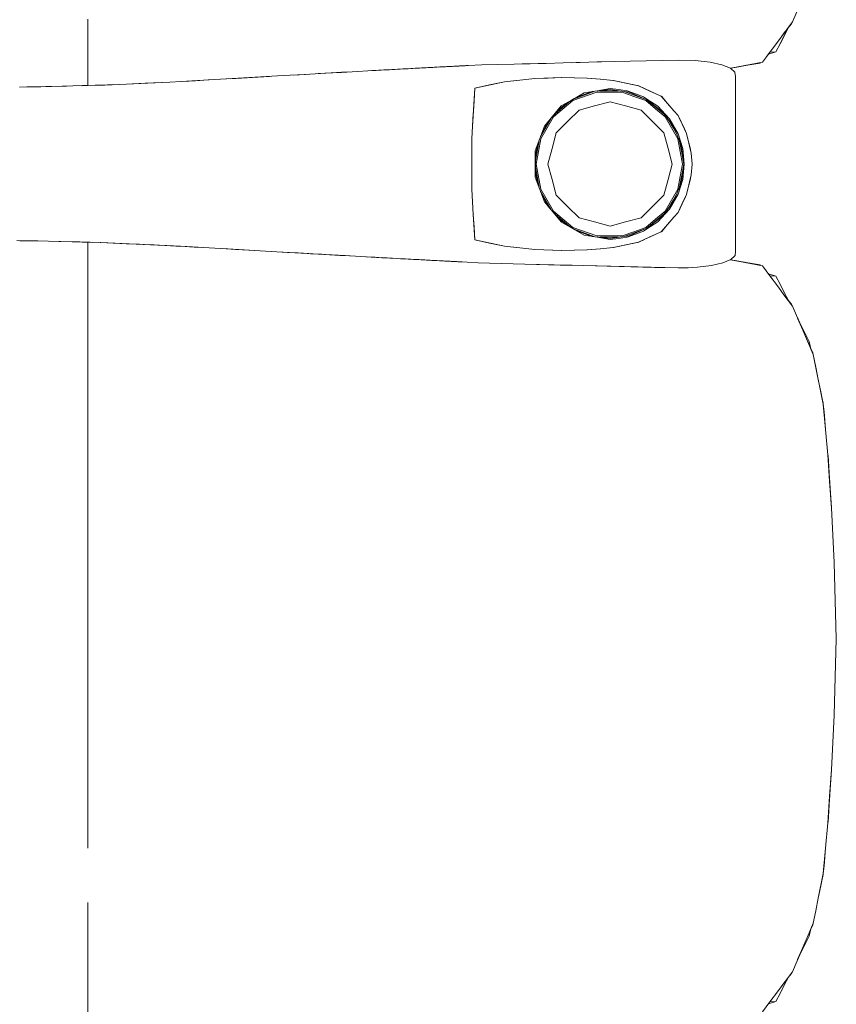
# Model space of a CAD drawing. Header units: millimetres. Extents: x -261 to 187, y -214 to 106.
# Tile 870 of 1056: x -196.72 to -196.203, y 9.289 to 9.912. Entities that reach past the tile are written whole.
import ezdxf

# ---------------------------------------------------------------- set-up
doc = ezdxf.new("R2010")
doc.units = ezdxf.units.MM
doc.header["$LTSCALE"] = 0.005
doc.header["$MEASUREMENT"] = 0
doc.layers.add('IFC-Elemento de mobília-Contorno', color=9, linetype='Continuous', lineweight=5)

msp = doc.modelspace()

# ---------------------------------------------------------------- linework, layer by layer
at = {"layer": 'IFC-Elemento de mobília-Contorno', "lineweight": 5}
for p, q in [((-196.23033, 9.91066), (-196.22371, 9.92605)), ((-196.67649, 9.87047), (-196.67648, 9.91254)), ((-196.23744, 9.90116), (-196.23033, 9.91066)), ((-196.23093, 9.9095), (-196.23055, 9.91037)), ((-196.2381, 9.89688), (-196.23283, 9.90725)), ((-196.23744, 9.90116), (-196.23507, 9.90433)), ((-196.23546, 9.90207), (-196.23283, 9.90725)), ((-196.23508, 9.90431), (-196.23507, 9.90433)), ((-196.23298, 9.90695), (-196.23093, 9.9095)), ((-196.23283, 9.90725), (-196.23271, 9.90748)), ((-196.24928, 9.88532), (-196.23981, 9.89799)), ((-196.24691, 9.88849), (-196.23981, 9.89799)), ((-196.23981, 9.89799), (-196.23744, 9.90116)), ((-196.2381, 9.89688), (-196.23546, 9.90207)), ((-196.24691, 9.88849), (-196.24454, 9.89165)), ((-196.24551, 9.89036), (-196.24074, 9.8917)), ((-196.24455, 9.89165), (-196.24074, 9.8917)), ((-196.24074, 9.8917), (-196.2381, 9.89688)), ((-196.38617, 9.88445), (-196.37544, 9.88475)), ((-196.37544, 9.88475), (-196.35934, 9.88519)), ((-196.37007, 9.88489), (-196.35934, 9.88519)), ((-196.37007, 9.88489), (-196.36471, 9.88504)), ((-196.36471, 9.88504), (-196.35398, 9.88534)), ((-196.35934, 9.88519), (-196.34325, 9.88564)), ((-196.35398, 9.88534), (-196.34325, 9.88564)), ((-196.34325, 9.88564), (-196.30275, 9.88655)), ((-196.34325, 9.88564), (-196.33312, 9.88587)), ((-196.33312, 9.88587), (-196.30275, 9.88655)), ((-196.323, 9.88609), (-196.30275, 9.88655)), ((-196.323, 9.88609), (-196.31288, 9.88632)), ((-196.31288, 9.88632), (-196.30275, 9.88655)), ((-196.30275, 9.88655), (-196.29194, 9.88619)), ((-196.29194, 9.88619), (-196.28251, 9.88521)), ((-196.28251, 9.88521), (-196.27495, 9.88361)), ((-196.25713, 9.88382), (-196.24928, 9.88532)), ((-196.25085, 9.88469), (-196.25054, 9.88508)), ((-196.25085, 9.88469), (-196.25055, 9.88507)), ((-196.52646, 9.8782), (-196.51832, 9.87865)), ((-196.52574, 9.87824), (-196.51243, 9.87898)), ((-196.52574, 9.87824), (-196.51909, 9.87861)), ((-196.51909, 9.87861), (-196.51243, 9.87898)), ((-196.51909, 9.87861), (-196.51576, 9.8788)), ((-196.51832, 9.87865), (-196.51167, 9.87903)), ((-196.51832, 9.87865), (-196.51584, 9.87879)), ((-196.51832, 9.87865), (-196.51657, 9.87875)), ((-196.51832, 9.87865), (-196.51662, 9.87875)), ((-196.51576, 9.8788), (-196.51243, 9.87898)), ((-196.51243, 9.87898), (-196.50578, 9.87935)), ((-196.51243, 9.87898), (-196.5091, 9.87917)), ((-196.5091, 9.87917), (-196.50578, 9.87935)), ((-196.50578, 9.87935), (-196.49912, 9.87973)), ((-196.49912, 9.87973), (-196.48727, 9.88037)), ((-196.49912, 9.87973), (-196.49235, 9.88009)), ((-196.49912, 9.87973), (-196.49574, 9.87991)), ((-196.49662, 9.87986), (-196.49593, 9.8799)), ((-196.49646, 9.87987), (-196.49593, 9.8799)), ((-196.49641, 9.87987), (-196.49593, 9.8799)), ((-196.49593, 9.8799), (-196.49389, 9.88001)), ((-196.49574, 9.87991), (-196.49235, 9.88009)), ((-196.49574, 9.87991), (-196.49389, 9.88001)), ((-196.49389, 9.88001), (-196.49182, 9.88013)), ((-196.49235, 9.88009), (-196.48727, 9.88037)), ((-196.49182, 9.88013), (-196.49065, 9.88019)), ((-196.48896, 9.88028), (-196.48727, 9.88037)), ((-196.48727, 9.88037), (-196.47542, 9.88101)), ((-196.48727, 9.88037), (-196.47711, 9.88092)), ((-196.48727, 9.88037), (-196.48219, 9.88065)), ((-196.48727, 9.88037), (-196.48557, 9.88046)), ((-196.48561, 9.88046), (-196.48219, 9.88065)), ((-196.48561, 9.88046), (-196.48389, 9.88055)), ((-196.48389, 9.88055), (-196.48219, 9.88065)), ((-196.48219, 9.88065), (-196.47711, 9.88092)), ((-196.48219, 9.88065), (-196.47881, 9.88083)), ((-196.47881, 9.88083), (-196.47711, 9.88092)), ((-196.47711, 9.88092), (-196.47373, 9.88111)), ((-196.47542, 9.88101), (-196.47204, 9.8812)), ((-196.47542, 9.88101), (-196.47373, 9.88111)), ((-196.47204, 9.8812), (-196.47067, 9.88127)), ((-196.47067, 9.88127), (-196.46381, 9.88163)), ((-196.47067, 9.88127), (-196.46929, 9.88134)), ((-196.46929, 9.88134), (-196.46655, 9.88149)), ((-196.46655, 9.88149), (-196.46509, 9.88157)), ((-196.46518, 9.88156), (-196.46381, 9.88163)), ((-196.46403, 9.88162), (-196.46382, 9.88163)), ((-196.46381, 9.88163), (-196.45558, 9.88207)), ((-196.46381, 9.88163), (-196.46107, 9.88178)), ((-196.46381, 9.88163), (-196.46244, 9.88171)), ((-196.46244, 9.88171), (-196.46107, 9.88178)), ((-196.4623, 9.88171), (-196.46071, 9.8818)), ((-196.46107, 9.88178), (-196.4597, 9.88185)), ((-196.46071, 9.8818), (-196.45865, 9.88191)), ((-196.46071, 9.8818), (-196.45968, 9.88185)), ((-196.4597, 9.88185), (-196.45558, 9.88207)), ((-196.4597, 9.88185), (-196.45693, 9.882)), ((-196.4597, 9.88185), (-196.45833, 9.88192)), ((-196.45865, 9.88191), (-196.45698, 9.882)), ((-196.45865, 9.88191), (-196.457, 9.88199)), ((-196.45865, 9.88191), (-196.45794, 9.88194)), ((-196.45865, 9.88191), (-196.45812, 9.88193)), ((-196.45833, 9.88192), (-196.45558, 9.88207)), ((-196.45697, 9.882), (-196.45558, 9.88207)), ((-196.45558, 9.88207), (-196.4501, 9.88236)), ((-196.45558, 9.88207), (-196.45353, 9.88218)), ((-196.45421, 9.88214), (-196.45284, 9.88221)), ((-196.45421, 9.88214), (-196.45353, 9.88218)), ((-196.45353, 9.88218), (-196.45284, 9.88221)), ((-196.45284, 9.88221), (-196.45147, 9.88228)), ((-196.45147, 9.88228), (-196.4501, 9.88236)), ((-196.45147, 9.88228), (-196.45078, 9.88232)), ((-196.45078, 9.88232), (-196.4501, 9.88236)), ((-196.4501, 9.88236), (-196.4492, 9.88241)), ((-196.4492, 9.88241), (-196.4474, 9.8825)), ((-196.4483, 9.88245), (-196.4438, 9.88269)), ((-196.4483, 9.88245), (-196.4465, 9.88254)), ((-196.4474, 9.8825), (-196.4456, 9.88259)), ((-196.4465, 9.88254), (-196.4438, 9.88269)), ((-196.4456, 9.88259), (-196.4438, 9.88269)), ((-196.4456, 9.88259), (-196.4447, 9.88264)), ((-196.4447, 9.88264), (-196.4429, 9.88273)), ((-196.4438, 9.88269), (-196.4411, 9.88282)), ((-196.4438, 9.88269), (-196.4429, 9.88273)), ((-196.4438, 9.88269), (-196.44335, 9.88271)), ((-196.44335, 9.88271), (-196.442, 9.88277)), ((-196.4429, 9.88273), (-196.44155, 9.8828)), ((-196.442, 9.88277), (-196.44155, 9.8828)), ((-196.44155, 9.8828), (-196.4402, 9.88287)), ((-196.4411, 9.88282), (-196.43859, 9.88295)), ((-196.4411, 9.88282), (-196.4402, 9.88287)), ((-196.4411, 9.88282), (-196.44065, 9.88285)), ((-196.4402, 9.88287), (-196.43795, 9.88298)), ((-196.4402, 9.88287), (-196.43859, 9.88295)), ((-196.4402, 9.88287), (-196.43885, 9.88294)), ((-196.4393, 9.88292), (-196.43885, 9.88294)), ((-196.43885, 9.88294), (-196.43795, 9.88298)), ((-196.43859, 9.88295), (-196.4357, 9.8831)), ((-196.43859, 9.88295), (-196.4366, 9.88305)), ((-196.43859, 9.88295), (-196.4375, 9.88301)), ((-196.43859, 9.88295), (-196.4384, 9.88296)), ((-196.4375, 9.88301), (-196.43705, 9.88303)), ((-196.43705, 9.88303), (-196.43615, 9.88308)), ((-196.43663, 9.88305), (-196.4357, 9.8831)), ((-196.4357, 9.8831), (-196.42708, 9.88355)), ((-196.42708, 9.88355), (-196.41685, 9.88377)), ((-196.41685, 9.88377), (-196.40663, 9.884)), ((-196.40663, 9.884), (-196.38617, 9.88445)), ((-196.40663, 9.884), (-196.39129, 9.88433)), ((-196.40663, 9.884), (-196.40151, 9.88411)), ((-196.40151, 9.88411), (-196.39129, 9.88433)), ((-196.40151, 9.88411), (-196.3964, 9.88422)), ((-196.39129, 9.88433), (-196.38617, 9.88445)), ((-196.27495, 9.88361), (-196.26962, 9.88143)), ((-196.26962, 9.88143), (-196.26672, 9.87886)), ((-196.26961, 9.88143), (-196.26498, 9.88231)), ((-196.26953, 9.88136), (-196.26652, 9.88189)), ((-196.26672, 9.87886), (-196.26633, 9.8761)), ((-196.26652, 9.88189), (-196.25869, 9.88329)), ((-196.26498, 9.88231), (-196.25713, 9.88382)), ((-196.25869, 9.88329), (-196.25085, 9.88469)), ((-196.64027, 9.87188), (-196.62985, 9.87237)), ((-196.63851, 9.87192), (-196.62454, 9.87265)), ((-196.62454, 9.87265), (-196.61057, 9.87338)), ((-196.61638, 9.87307), (-196.60829, 9.87352)), ((-196.61057, 9.87338), (-196.58153, 9.87502)), ((-196.60829, 9.87352), (-196.60029, 9.87396)), ((-196.60829, 9.87352), (-196.60029, 9.87396)), ((-196.60331, 9.87379), (-196.58153, 9.87502)), ((-196.60331, 9.87379), (-196.59605, 9.8742)), ((-196.60029, 9.87396), (-196.59605, 9.8742)), ((-196.59605, 9.8742), (-196.58879, 9.87461)), ((-196.58879, 9.87461), (-196.58153, 9.87502)), ((-196.58879, 9.87461), (-196.58405, 9.87488)), ((-196.58639, 9.87475), (-196.56146, 9.87619)), ((-196.58405, 9.87488), (-196.57581, 9.87536)), ((-196.58153, 9.87502), (-196.57436, 9.87544)), ((-196.57581, 9.87536), (-196.57229, 9.87556)), ((-196.57436, 9.87544), (-196.55285, 9.87669)), ((-196.57436, 9.87544), (-196.56719, 9.87586)), ((-196.56719, 9.87586), (-196.55285, 9.87669)), ((-196.55285, 9.87669), (-196.5393, 9.87746)), ((-196.54608, 9.87707), (-196.5393, 9.87746)), ((-196.54269, 9.87727), (-196.53879, 9.87749)), ((-196.54269, 9.87727), (-196.53879, 9.87749)), ((-196.54225, 9.87729), (-196.53875, 9.87749)), ((-196.5393, 9.87746), (-196.53252, 9.87785)), ((-196.53879, 9.87749), (-196.53861, 9.8775)), ((-196.53252, 9.87785), (-196.52574, 9.87824)), ((-196.53252, 9.87785), (-196.53057, 9.87796)), ((-196.53057, 9.87796), (-196.52646, 9.8782)), ((-196.43147, 9.86877), (-196.41265, 9.87283)), ((-196.42206, 9.8708), (-196.41265, 9.87283)), ((-196.41265, 9.87283), (-196.39335, 9.87489)), ((-196.41265, 9.87283), (-196.403, 9.87386)), ((-196.403, 9.87386), (-196.39335, 9.87489)), ((-196.39335, 9.87489), (-196.37625, 9.87544)), ((-196.39335, 9.87489), (-196.38494, 9.87516)), ((-196.38494, 9.87516), (-196.37652, 9.87543)), ((-196.37657, 9.87543), (-196.36846, 9.8753)), ((-196.37652, 9.87543), (-196.37647, 9.87543)), ((-196.37625, 9.87544), (-196.36032, 9.87516)), ((-196.36846, 9.8753), (-196.36041, 9.87516)), ((-196.36041, 9.87516), (-196.35212, 9.87442)), ((-196.36032, 9.87516), (-196.35194, 9.8744)), ((-196.35212, 9.87442), (-196.34383, 9.87368)), ((-196.35194, 9.8744), (-196.34775, 9.87403)), ((-196.34775, 9.87403), (-196.34356, 9.87365)), ((-196.34414, 9.87371), (-196.34377, 9.87367)), ((-196.34383, 9.87368), (-196.32785, 9.87029)), ((-196.34356, 9.87365), (-196.33959, 9.8728)), ((-196.33959, 9.8728), (-196.33559, 9.87194)), ((-196.26635, 9.76551), (-196.26633, 9.8761)), ((-196.71981, 9.86946), (-196.70616, 9.86972)), ((-196.71501, 9.86955), (-196.70307, 9.86979)), ((-196.70616, 9.86972), (-196.69264, 9.86998)), ((-196.70307, 9.86979), (-196.6901, 9.87005)), ((-196.69264, 9.86998), (-196.67914, 9.87037)), ((-196.68062, 9.87033), (-196.67187, 9.87062)), ((-196.67995, 9.87035), (-196.67967, 9.87036)), ((-196.67967, 9.87036), (-196.67187, 9.87062)), ((-196.67914, 9.87037), (-196.66564, 9.87077)), ((-196.67187, 9.87062), (-196.66407, 9.87088)), ((-196.66564, 9.87077), (-196.65208, 9.87135)), ((-196.66407, 9.87088), (-196.66029, 9.871)), ((-196.65208, 9.87135), (-196.63851, 9.87192)), ((-196.6481, 9.87151), (-196.64027, 9.87188)), ((-196.43286, 9.84478), (-196.43147, 9.86877)), ((-196.43193, 9.86077), (-196.43147, 9.86877)), ((-196.43147, 9.86877), (-196.42206, 9.8708)), ((-196.36935, 9.86087), (-196.35427, 9.86634)), ((-196.36899, 9.86187), (-196.35543, 9.86679)), ((-196.36734, 9.86283), (-196.35715, 9.8666)), ((-196.36218, 9.86577), (-196.35399, 9.86715)), ((-196.35715, 9.8666), (-196.34579, 9.86787)), ((-196.35427, 9.86634), (-196.33824, 9.86634)), ((-196.35399, 9.86715), (-196.34579, 9.86853)), ((-196.35218, 9.86716), (-196.34072, 9.86715)), ((-196.34579, 9.86853), (-196.34036, 9.86785)), ((-196.34579, 9.86787), (-196.3337, 9.86616)), ((-196.34036, 9.86785), (-196.33493, 9.86717)), ((-196.33824, 9.86634), (-196.33071, 9.8636)), ((-196.33644, 9.86655), (-196.33044, 9.86437)), ((-196.33562, 9.87195), (-196.33165, 9.8711)), ((-196.33493, 9.86717), (-196.3298, 9.86526)), ((-196.3337, 9.86616), (-196.32244, 9.8614)), ((-196.33165, 9.8711), (-196.32768, 9.87025)), ((-196.32815, 9.87036), (-196.32768, 9.87025)), ((-196.32785, 9.87029), (-196.32063, 9.86695)), ((-196.32768, 9.87025), (-196.32404, 9.86853)), ((-196.32404, 9.86853), (-196.3204, 9.86683)), ((-196.32063, 9.86695), (-196.31341, 9.86361)), ((-196.3204, 9.86683), (-196.31311, 9.86341)), ((-196.43286, 9.84478), (-196.43193, 9.86077)), ((-196.38166, 9.85057), (-196.36935, 9.86087)), ((-196.38059, 9.85254), (-196.37139, 9.86024)), ((-196.37732, 9.8562), (-196.36885, 9.86197)), ((-196.37666, 9.85751), (-196.36942, 9.86164)), ((-196.36942, 9.86164), (-196.36218, 9.86577)), ((-196.35563, 9.85749), (-196.34579, 9.86012)), ((-196.34579, 9.86012), (-196.33595, 9.85749)), ((-196.33071, 9.8636), (-196.32317, 9.86087)), ((-196.33044, 9.86437), (-196.32351, 9.86185)), ((-196.3298, 9.86526), (-196.32467, 9.86335)), ((-196.32467, 9.86335), (-196.32013, 9.86032)), ((-196.32317, 9.86087), (-196.31701, 9.85571)), ((-196.32266, 9.86149), (-196.3165, 9.85633)), ((-196.32244, 9.8614), (-196.3128, 9.85391)), ((-196.32013, 9.86032), (-196.31559, 9.85729)), ((-196.31376, 9.86377), (-196.31334, 9.86353)), ((-196.31341, 9.86361), (-196.30541, 9.85445)), ((-196.31341, 9.86361), (-196.31074, 9.86056)), ((-196.31311, 9.86341), (-196.31052, 9.86041)), ((-196.31074, 9.86056), (-196.30808, 9.85751)), ((-196.31052, 9.86041), (-196.30534, 9.8544)), ((-196.31052, 9.86041), (-196.30793, 9.8574)), ((-196.3874, 9.84478), (-196.37666, 9.85751)), ((-196.38494, 9.84768), (-196.37732, 9.8562)), ((-196.37267, 9.84765), (-196.36547, 9.85485)), ((-196.36547, 9.85485), (-196.35563, 9.85749)), ((-196.33595, 9.85749), (-196.32612, 9.85485)), ((-196.32612, 9.85485), (-196.31892, 9.84765)), ((-196.31701, 9.85571), (-196.31085, 9.85055)), ((-196.3165, 9.85633), (-196.31139, 9.85206)), ((-196.31559, 9.85729), (-196.30814, 9.84933)), ((-196.3128, 9.85391), (-196.3054, 9.84418)), ((-196.30793, 9.8574), (-196.30534, 9.8544)), ((-196.30541, 9.85445), (-196.30275, 9.8514)), ((-196.30534, 9.8544), (-196.30275, 9.8514)), ((-196.43286, 9.84478), (-196.43239, 9.85278)), ((-196.38985, 9.83809), (-196.3831, 9.84973)), ((-196.38973, 9.83664), (-196.38166, 9.85057)), ((-196.38948, 9.8391), (-196.38491, 9.84773)), ((-196.37987, 9.84045), (-196.37267, 9.84765)), ((-196.31892, 9.84765), (-196.31172, 9.84045)), ((-196.31085, 9.85055), (-196.30682, 9.84359)), ((-196.30887, 9.84874), (-196.30613, 9.844)), ((-196.30814, 9.84933), (-196.30275, 9.83992)), ((-196.30275, 9.8514), (-196.29869, 9.84293)), ((-196.30275, 9.8514), (-196.30145, 9.84871)), ((-196.30275, 9.8514), (-196.29734, 9.8401)), ((-196.30275, 9.8514), (-196.3014, 9.84858)), ((-196.30145, 9.84871), (-196.30014, 9.84601)), ((-196.3014, 9.84858), (-196.29998, 9.84562)), ((-196.3014, 9.84858), (-196.29869, 9.84293)), ((-196.43332, 9.83678), (-196.43286, 9.84478)), ((-196.39026, 9.83694), (-196.3874, 9.84478)), ((-196.30682, 9.84359), (-196.3028, 9.83663)), ((-196.30613, 9.844), (-196.30336, 9.83921)), ((-196.3054, 9.84418), (-196.30075, 9.83288)), ((-196.30014, 9.84601), (-196.29884, 9.84332)), ((-196.3001, 9.84587), (-196.29869, 9.84293)), ((-196.29884, 9.84332), (-196.29753, 9.84063)), ((-196.29869, 9.84293), (-196.29734, 9.8401)), ((-196.43332, 9.82077), (-196.43332, 9.83678)), ((-196.39313, 9.8291), (-196.39026, 9.83694)), ((-196.39303, 9.82271), (-196.39076, 9.83559)), ((-196.39303, 9.82648), (-196.39081, 9.83545)), ((-196.39254, 9.82077), (-196.38973, 9.83664)), ((-196.3825, 9.83061), (-196.37987, 9.84045)), ((-196.31172, 9.84045), (-196.30908, 9.83061)), ((-196.3028, 9.83663), (-196.3014, 9.8287)), ((-196.30275, 9.83992), (-196.29981, 9.83056)), ((-196.30174, 9.83528), (-196.3006, 9.82884)), ((-196.29753, 9.84063), (-196.29595, 9.83415)), ((-196.29734, 9.8401), (-196.29585, 9.83388)), ((-196.29612, 9.83487), (-196.29585, 9.83388)), ((-196.39313, 9.8291), (-196.39313, 9.81243)), ((-196.38514, 9.82077), (-196.3825, 9.83061)), ((-196.30908, 9.83061), (-196.30644, 9.82077)), ((-196.3014, 9.8287), (-196.29999, 9.82077)), ((-196.30075, 9.83288), (-196.29917, 9.82077)), ((-196.3006, 9.82884), (-196.29917, 9.82077)), ((-196.29981, 9.83056), (-196.29882, 9.82076)), ((-196.29595, 9.83415), (-196.29516, 9.8309)), ((-196.29593, 9.83415), (-196.29543, 9.83206)), ((-196.29585, 9.83388), (-196.29437, 9.82766)), ((-196.29543, 9.83206), (-196.29437, 9.82766)), ((-196.29516, 9.8309), (-196.29437, 9.82766)), ((-196.39303, 9.81506), (-196.39303, 9.82648)), ((-196.29437, 9.82766), (-196.29379, 9.82076)), ((-196.43332, 9.80475), (-196.43332, 9.82077)), ((-196.39303, 9.81883), (-196.39075, 9.80593)), ((-196.39254, 9.82077), (-196.38973, 9.80491)), ((-196.38514, 9.82077), (-196.3825, 9.81093)), ((-196.30908, 9.81093), (-196.30644, 9.82077)), ((-196.3014, 9.81284), (-196.29999, 9.82077)), ((-196.30075, 9.80866), (-196.29917, 9.82077)), ((-196.30023, 9.8148), (-196.29917, 9.82077)), ((-196.29982, 9.81097), (-196.29882, 9.82076)), ((-196.29437, 9.81388), (-196.29379, 9.82076)), ((-196.39313, 9.81243), (-196.3874, 9.79676)), ((-196.39303, 9.81506), (-196.39081, 9.80608)), ((-196.3825, 9.81093), (-196.37987, 9.80109)), ((-196.31172, 9.80109), (-196.30908, 9.81093)), ((-196.3028, 9.80491), (-196.3014, 9.81284)), ((-196.30275, 9.80162), (-196.29982, 9.81097)), ((-196.30174, 9.80626), (-196.30023, 9.8148)), ((-196.29595, 9.8074), (-196.29516, 9.81064)), ((-196.29585, 9.80766), (-196.29437, 9.81388)), ((-196.29543, 9.80948), (-196.29437, 9.81388)), ((-196.29516, 9.81064), (-196.29437, 9.81388)), ((-196.43332, 9.80475), (-196.43286, 9.79676)), ((-196.38973, 9.80491), (-196.38166, 9.79097)), ((-196.30682, 9.79795), (-196.3028, 9.80491)), ((-196.3054, 9.79736), (-196.30075, 9.80866)), ((-196.29753, 9.80091), (-196.29595, 9.8074)), ((-196.29734, 9.80144), (-196.29585, 9.80766)), ((-196.29612, 9.80668), (-196.29585, 9.80766)), ((-196.29593, 9.8074), (-196.29543, 9.80948)), ((-196.38985, 9.80346), (-196.3831, 9.79181)), ((-196.38948, 9.80244), (-196.38494, 9.79386)), ((-196.37987, 9.80109), (-196.37267, 9.79389)), ((-196.31892, 9.79389), (-196.31172, 9.80109)), ((-196.31085, 9.79099), (-196.30682, 9.79795)), ((-196.30888, 9.79279), (-196.30613, 9.79754)), ((-196.30814, 9.79222), (-196.30275, 9.80162)), ((-196.30613, 9.79754), (-196.30336, 9.80233)), ((-196.30014, 9.79553), (-196.29884, 9.79822)), ((-196.30005, 9.79579), (-196.29734, 9.80144)), ((-196.30005, 9.79579), (-196.29869, 9.79861)), ((-196.29884, 9.79822), (-196.29753, 9.80091)), ((-196.29869, 9.79861), (-196.29734, 9.80144)), ((-196.43286, 9.79676), (-196.43239, 9.78877)), ((-196.3874, 9.79676), (-196.38202, 9.79039)), ((-196.38494, 9.79386), (-196.37732, 9.78534)), ((-196.37267, 9.79389), (-196.36547, 9.78669)), ((-196.32612, 9.78669), (-196.31892, 9.79389)), ((-196.31561, 9.78423), (-196.30814, 9.79222)), ((-196.3128, 9.78764), (-196.3054, 9.79736)), ((-196.30275, 9.79014), (-196.3014, 9.79296)), ((-196.30275, 9.79014), (-196.30145, 9.79283)), ((-196.30145, 9.79283), (-196.30014, 9.79553)), ((-196.3014, 9.79296), (-196.30005, 9.79579)), ((-196.43239, 9.78877), (-196.43147, 9.77277)), ((-196.43239, 9.78877), (-196.43193, 9.78077)), ((-196.43239, 9.78877), (-196.43238, 9.7886)), ((-196.38202, 9.79039), (-196.37664, 9.78402)), ((-196.38166, 9.79097), (-196.36935, 9.78067)), ((-196.38059, 9.789), (-196.37139, 9.78131)), ((-196.37732, 9.78534), (-196.36882, 9.77955)), ((-196.36547, 9.78669), (-196.35563, 9.78406)), ((-196.33595, 9.78406), (-196.32612, 9.78669)), ((-196.32317, 9.78068), (-196.31701, 9.78584)), ((-196.32265, 9.78005), (-196.3165, 9.78521)), ((-196.32244, 9.78014), (-196.3128, 9.78764)), ((-196.31701, 9.78584), (-196.31085, 9.79099)), ((-196.3165, 9.78521), (-196.31139, 9.78948)), ((-196.31341, 9.77793), (-196.30541, 9.78709)), ((-196.31052, 9.78113), (-196.30534, 9.78714)), ((-196.30793, 9.78414), (-196.30534, 9.78714)), ((-196.30541, 9.78709), (-196.30275, 9.79014)), ((-196.30534, 9.78714), (-196.30275, 9.79014)), ((-196.43193, 9.78077), (-196.43147, 9.77277)), ((-196.37664, 9.78402), (-196.36218, 9.77577)), ((-196.36935, 9.78067), (-196.35427, 9.7752)), ((-196.36908, 9.7797), (-196.35543, 9.77475)), ((-196.35563, 9.78406), (-196.34579, 9.78142)), ((-196.34579, 9.78142), (-196.33595, 9.78406)), ((-196.3337, 9.77538), (-196.32244, 9.78014)), ((-196.33071, 9.77794), (-196.32317, 9.78068)), ((-196.33044, 9.77717), (-196.32359, 9.77966)), ((-196.32467, 9.77819), (-196.32013, 9.78122)), ((-196.32013, 9.78122), (-196.31559, 9.78425)), ((-196.31341, 9.77793), (-196.31074, 9.78098)), ((-196.31311, 9.77814), (-196.31052, 9.78113)), ((-196.31074, 9.78098), (-196.30808, 9.78404)), ((-196.31052, 9.78113), (-196.30793, 9.78414)), ((-196.43147, 9.77277), (-196.4127, 9.76871)), ((-196.43147, 9.77277), (-196.42208, 9.77074)), ((-196.36735, 9.77871), (-196.35715, 9.77494)), ((-196.36218, 9.77577), (-196.35396, 9.77438)), ((-196.35715, 9.77494), (-196.34579, 9.77367)), ((-196.35427, 9.7752), (-196.33824, 9.7752)), ((-196.35399, 9.77439), (-196.34579, 9.77301)), ((-196.35217, 9.77438), (-196.34075, 9.77438)), ((-196.34579, 9.77367), (-196.3337, 9.77538)), ((-196.34579, 9.77301), (-196.34036, 9.77369)), ((-196.34036, 9.77369), (-196.33493, 9.77437)), ((-196.33824, 9.7752), (-196.33071, 9.77794)), ((-196.33643, 9.775), (-196.33044, 9.77717)), ((-196.33493, 9.77437), (-196.3298, 9.77628)), ((-196.3298, 9.77628), (-196.32467, 9.77819)), ((-196.32785, 9.77125), (-196.32063, 9.77459)), ((-196.32768, 9.7713), (-196.32404, 9.77301)), ((-196.32412, 9.77297), (-196.3204, 9.77472)), ((-196.32063, 9.77459), (-196.31341, 9.77793)), ((-196.3204, 9.77472), (-196.31311, 9.77814)), ((-196.31376, 9.77777), (-196.31334, 9.77801)), ((-196.72142, 9.77229), (-196.70809, 9.77204)), ((-196.71959, 9.77223), (-196.70809, 9.77204)), ((-196.70809, 9.77204), (-196.69476, 9.77179)), ((-196.70061, 9.77189), (-196.68636, 9.77152)), ((-196.69476, 9.77179), (-196.68149, 9.7714)), ((-196.68636, 9.77152), (-196.67375, 9.77118)), ((-196.68149, 9.7714), (-196.66821, 9.77102)), ((-196.67649, 9.77126), (-196.67648, 9.73842)), ((-196.66874, 9.77104), (-196.65231, 9.77034)), ((-196.66874, 9.77104), (-196.65231, 9.77034)), ((-196.66821, 9.77102), (-196.65481, 9.77047)), ((-196.65481, 9.77047), (-196.64141, 9.76991)), ((-196.65231, 9.77034), (-196.64375, 9.76997)), ((-196.64375, 9.76997), (-196.63735, 9.7697)), ((-196.64141, 9.76991), (-196.62762, 9.7692)), ((-196.64141, 9.76991), (-196.63452, 9.76956)), ((-196.63452, 9.76956), (-196.62762, 9.7692)), ((-196.62779, 9.76921), (-196.62073, 9.76885)), ((-196.62774, 9.76921), (-196.62654, 9.76914)), ((-196.62654, 9.76914), (-196.61787, 9.76868)), ((-196.62073, 9.76885), (-196.61384, 9.76849)), ((-196.61787, 9.76868), (-196.60921, 9.76821)), ((-196.61384, 9.76849), (-196.6067, 9.76809)), ((-196.60921, 9.76821), (-196.60482, 9.76798)), ((-196.6067, 9.76809), (-196.59243, 9.76729)), ((-196.6067, 9.76809), (-196.59957, 9.76769)), ((-196.59957, 9.76769), (-196.58529, 9.76688)), ((-196.59243, 9.76729), (-196.58529, 9.76688)), ((-196.5912, 9.76722), (-196.57406, 9.76623)), ((-196.5912, 9.76722), (-196.58289, 9.76674)), ((-196.58529, 9.76688), (-196.57817, 9.76647)), ((-196.58289, 9.76674), (-196.57406, 9.76623)), ((-196.57817, 9.76647), (-196.57105, 9.76606)), ((-196.57817, 9.76647), (-196.55682, 9.76523)), ((-196.42208, 9.77074), (-196.4127, 9.76871)), ((-196.4127, 9.76871), (-196.39335, 9.76665)), ((-196.4127, 9.76871), (-196.40302, 9.76769)), ((-196.40302, 9.76769), (-196.39335, 9.76665)), ((-196.39335, 9.76665), (-196.37625, 9.76611)), ((-196.39335, 9.76665), (-196.37645, 9.76611)), ((-196.37625, 9.76611), (-196.36032, 9.76638)), ((-196.36846, 9.76624), (-196.36041, 9.76638)), ((-196.36041, 9.76638), (-196.35212, 9.76712)), ((-196.36032, 9.76638), (-196.35194, 9.76714)), ((-196.35212, 9.76712), (-196.34383, 9.76786)), ((-196.35194, 9.76714), (-196.34775, 9.76752)), ((-196.34775, 9.76752), (-196.34356, 9.76789)), ((-196.34414, 9.76783), (-196.34377, 9.76787)), ((-196.34383, 9.76786), (-196.32785, 9.77125)), ((-196.34356, 9.76789), (-196.33959, 9.76874)), ((-196.33959, 9.76874), (-196.33559, 9.7696)), ((-196.33562, 9.76959), (-196.33165, 9.77045)), ((-196.33165, 9.77045), (-196.32768, 9.7713)), ((-196.32815, 9.77118), (-196.32768, 9.7713)), ((-196.57406, 9.76623), (-196.57071, 9.76604)), ((-196.57105, 9.76606), (-196.56394, 9.76564)), ((-196.57105, 9.76606), (-196.55682, 9.76523)), ((-196.56394, 9.76564), (-196.55682, 9.76523)), ((-196.55682, 9.76523), (-196.5501, 9.76484)), ((-196.55682, 9.76523), (-196.52993, 9.76368)), ((-196.55682, 9.76523), (-196.53665, 9.76407)), ((-196.5501, 9.76484), (-196.54338, 9.76446)), ((-196.54338, 9.76446), (-196.53665, 9.76407)), ((-196.53548, 9.764), (-196.52978, 9.76367)), ((-196.53055, 9.76372), (-196.52978, 9.76367)), ((-196.52993, 9.76368), (-196.51355, 9.76277)), ((-196.52993, 9.76368), (-196.52338, 9.76332)), ((-196.52993, 9.76368), (-196.507, 9.7624)), ((-196.52993, 9.76368), (-196.52666, 9.7635)), ((-196.52978, 9.76367), (-196.52842, 9.7636)), ((-196.52978, 9.76367), (-196.52839, 9.7636)), ((-196.52978, 9.76367), (-196.52715, 9.76353)), ((-196.52666, 9.7635), (-196.52338, 9.76332)), ((-196.52338, 9.76332), (-196.5201, 9.76314)), ((-196.52338, 9.76332), (-196.51683, 9.76295)), ((-196.5201, 9.76314), (-196.51355, 9.76277)), ((-196.51683, 9.76295), (-196.51355, 9.76277)), ((-196.51355, 9.76277), (-196.51028, 9.76258)), ((-196.51028, 9.76258), (-196.50372, 9.76222)), ((-196.507, 9.7624), (-196.50372, 9.76222)), ((-196.50372, 9.76222), (-196.50037, 9.76204)), ((-196.50372, 9.76222), (-196.49366, 9.76167)), ((-196.50037, 9.76204), (-196.49701, 9.76185)), ((-196.50037, 9.76204), (-196.49366, 9.76167)), ((-196.49944, 9.76198), (-196.49444, 9.7617)), ((-196.49701, 9.76185), (-196.49366, 9.76167)), ((-196.49701, 9.76185), (-196.49444, 9.7617)), ((-196.49444, 9.7617), (-196.49221, 9.76159)), ((-196.49366, 9.76167), (-196.49031, 9.76148)), ((-196.49221, 9.76159), (-196.48997, 9.76146)), ((-196.49059, 9.7615), (-196.48948, 9.76144)), ((-196.49055, 9.7615), (-196.4897, 9.76145)), ((-196.49031, 9.76148), (-196.48695, 9.7613)), ((-196.49031, 9.76148), (-196.48948, 9.76144)), ((-196.49031, 9.76148), (-196.4836, 9.76112)), ((-196.48997, 9.76146), (-196.48946, 9.76143)), ((-196.48695, 9.7613), (-196.4836, 9.76112)), ((-196.48695, 9.7613), (-196.48527, 9.76121)), ((-196.48527, 9.76121), (-196.4836, 9.76112)), ((-196.4836, 9.76112), (-196.48024, 9.76094)), ((-196.48024, 9.76094), (-196.47856, 9.76084)), ((-196.47856, 9.76084), (-196.47689, 9.76075)), ((-196.47689, 9.76075), (-196.47524, 9.76067)), ((-196.47689, 9.76075), (-196.47194, 9.76049)), ((-196.47524, 9.76067), (-196.47194, 9.76049)), ((-196.47359, 9.76058), (-196.47029, 9.7604)), ((-196.47359, 9.76058), (-196.47194, 9.76049)), ((-196.47194, 9.76049), (-196.46864, 9.76031)), ((-196.47029, 9.7604), (-196.46864, 9.76031)), ((-196.46864, 9.76031), (-196.45709, 9.7597)), ((-196.46864, 9.76031), (-196.46369, 9.76005)), ((-196.46864, 9.76031), (-196.46699, 9.76023)), ((-196.46706, 9.76023), (-196.4659, 9.76017)), ((-196.46699, 9.76023), (-196.46369, 9.76005)), ((-196.46699, 9.76023), (-196.46534, 9.76014)), ((-196.46534, 9.76014), (-196.46369, 9.76005)), ((-196.46481, 9.76011), (-196.46201, 9.75996)), ((-196.4645, 9.76009), (-196.46201, 9.75996)), ((-196.4645, 9.76009), (-196.46313, 9.76002)), ((-196.46369, 9.76005), (-196.46204, 9.75997)), ((-196.46369, 9.76005), (-196.45709, 9.7597)), ((-196.37657, 9.76611), (-196.36846, 9.76624)), ((-196.37652, 9.76611), (-196.37647, 9.76611)), ((-196.27435, 9.75811), (-196.26934, 9.76028)), ((-196.26969, 9.76013), (-196.26498, 9.75923)), ((-196.26955, 9.76019), (-196.25085, 9.75686)), ((-196.26955, 9.76019), (-196.25869, 9.75825)), ((-196.26955, 9.76019), (-196.26652, 9.75965)), ((-196.26945, 9.76017), (-196.26664, 9.76281)), ((-196.26664, 9.76281), (-196.26635, 9.76551)), ((-196.46317, 9.76003), (-196.46201, 9.75996)), ((-196.46313, 9.76002), (-196.46089, 9.7599)), ((-196.46204, 9.75997), (-196.45874, 9.75979)), ((-196.46204, 9.75997), (-196.45709, 9.7597)), ((-196.46204, 9.75997), (-196.46039, 9.75988)), ((-196.46106, 9.75991), (-196.45977, 9.75984)), ((-196.46039, 9.75988), (-196.45874, 9.75979)), ((-196.45977, 9.75984), (-196.45865, 9.75978)), ((-196.45874, 9.75979), (-196.45694, 9.75969)), ((-196.45865, 9.75978), (-196.45694, 9.75969)), ((-196.45865, 9.75978), (-196.45744, 9.75972)), ((-196.45744, 9.75972), (-196.45665, 9.75968)), ((-196.45709, 9.7597), (-196.45544, 9.75961)), ((-196.45544, 9.75961), (-196.45379, 9.75953)), ((-196.45379, 9.75953), (-196.45132, 9.75939)), ((-196.45297, 9.75948), (-196.45132, 9.75939)), ((-196.45214, 9.75944), (-196.45132, 9.75939)), ((-196.45132, 9.75939), (-196.4505, 9.75936)), ((-196.4505, 9.75936), (-196.44911, 9.75928)), ((-196.44911, 9.75928), (-196.44772, 9.75921)), ((-196.44772, 9.75921), (-196.44633, 9.75914)), ((-196.44772, 9.75921), (-196.44703, 9.75917)), ((-196.44703, 9.75917), (-196.44633, 9.75914)), ((-196.44633, 9.75914), (-196.44564, 9.75911)), ((-196.44633, 9.75914), (-196.44495, 9.75907)), ((-196.44633, 9.75914), (-196.44148, 9.75889)), ((-196.44495, 9.75907), (-196.44356, 9.759)), ((-196.44495, 9.75907), (-196.44425, 9.75903)), ((-196.44425, 9.75903), (-196.44217, 9.75893)), ((-196.44425, 9.75903), (-196.44287, 9.75896)), ((-196.44356, 9.759), (-196.44287, 9.75896)), ((-196.44217, 9.75893), (-196.4394, 9.75879)), ((-196.44148, 9.75889), (-196.43632, 9.75863)), ((-196.4394, 9.75879), (-196.43632, 9.75863)), ((-196.43632, 9.75863), (-196.42923, 9.75826)), ((-196.42923, 9.75826), (-196.42214, 9.7579)), ((-196.42214, 9.7579), (-196.41468, 9.75772)), ((-196.41468, 9.75772), (-196.39975, 9.75736)), ((-196.41468, 9.75772), (-196.40721, 9.75754)), ((-196.40721, 9.75754), (-196.39975, 9.75736)), ((-196.39975, 9.75736), (-196.36243, 9.75645)), ((-196.39975, 9.75736), (-196.37736, 9.75682)), ((-196.39975, 9.75736), (-196.39229, 9.75718)), ((-196.39229, 9.75718), (-196.37736, 9.75682)), ((-196.37736, 9.75682), (-196.36243, 9.75645)), ((-196.37736, 9.75682), (-196.3699, 9.75664)), ((-196.36243, 9.75645), (-196.30275, 9.755)), ((-196.36243, 9.75645), (-196.33259, 9.75573)), ((-196.35497, 9.75627), (-196.34751, 9.75609)), ((-196.35497, 9.75627), (-196.33259, 9.75573)), ((-196.34751, 9.75609), (-196.33259, 9.75573)), ((-196.33259, 9.75573), (-196.30275, 9.755)), ((-196.33259, 9.75573), (-196.31767, 9.75536)), ((-196.31767, 9.75536), (-196.30275, 9.755)), ((-196.30275, 9.755), (-196.29643, 9.75513)), ((-196.29643, 9.75513), (-196.29052, 9.75545)), ((-196.29052, 9.75545), (-196.28152, 9.75648)), ((-196.28152, 9.75648), (-196.27435, 9.75811)), ((-196.26652, 9.75965), (-196.25869, 9.75825)), ((-196.26498, 9.75923), (-196.25713, 9.75773)), ((-196.25869, 9.75825), (-196.25085, 9.75686)), ((-196.25713, 9.75773), (-196.24928, 9.75622)), ((-196.25085, 9.75686), (-196.25055, 9.75647)), ((-196.25085, 9.75686), (-196.25054, 9.75646)), ((-196.25085, 9.75686), (-196.25054, 9.75646)), ((-196.24928, 9.75622), (-196.24454, 9.74989)), ((-196.24551, 9.75119), (-196.24074, 9.74984)), ((-196.24454, 9.74989), (-196.24074, 9.74984)), ((-196.24454, 9.74989), (-196.23981, 9.74355)), ((-196.24074, 9.74984), (-196.2381, 9.74466)), ((-196.23981, 9.74355), (-196.23507, 9.73721)), ((-196.2381, 9.74466), (-196.23546, 9.73947)), ((-196.67648, 9.70228), (-196.67648, 9.73842)), ((-196.23546, 9.73947), (-196.23283, 9.73429)), ((-196.23507, 9.73721), (-196.23033, 9.73088)), ((-196.23298, 9.73459), (-196.23093, 9.73204)), ((-196.23298, 9.73459), (-196.23093, 9.73204)), ((-196.23298, 9.73459), (-196.23093, 9.73204)), ((-196.23283, 9.73429), (-196.23271, 9.73406)), ((-196.23093, 9.73204), (-196.23055, 9.73117)), ((-196.23033, 9.73088), (-196.22371, 9.71549)), ((-196.22719, 9.72357), (-196.22493, 9.71877)), ((-196.22702, 9.72318), (-196.22493, 9.71877)), ((-196.22702, 9.72318), (-196.22371, 9.71549)), ((-196.22493, 9.71877), (-196.22228, 9.71356)), ((-196.22371, 9.71549), (-196.21709, 9.7001)), ((-196.22371, 9.71549), (-196.2204, 9.7078)), ((-196.22228, 9.71356), (-196.21964, 9.70837)), ((-196.21964, 9.70837), (-196.21868, 9.70379)), ((-196.21964, 9.70837), (-196.21868, 9.70379)), ((-196.21964, 9.70837), (-196.21868, 9.70379)), ((-196.21882, 9.70447), (-196.21739, 9.70122)), ((-196.21882, 9.70447), (-196.21739, 9.70122)), ((-196.67649, 9.66648), (-196.67648, 9.70228)), ((-196.21739, 9.70122), (-196.21723, 9.70043)), ((-196.21709, 9.7001), (-196.21087, 9.66872)), ((-196.21709, 9.7001), (-196.21398, 9.68441)), ((-196.21709, 9.7001), (-196.21554, 9.69226)), ((-196.21554, 9.69226), (-196.21398, 9.68441)), ((-196.21398, 9.68441), (-196.21243, 9.67657)), ((-196.21299, 9.67939), (-196.21256, 9.67729)), ((-196.21256, 9.67729), (-196.21095, 9.66932)), ((-196.21243, 9.67657), (-196.21087, 9.66872)), ((-196.21095, 9.66932), (-196.21089, 9.66878)), ((-196.21087, 9.66872), (-196.20935, 9.65266)), ((-196.21087, 9.66872), (-196.21027, 9.66387)), ((-196.67651, 9.63984), (-196.67649, 9.66648)), ((-196.21027, 9.66387), (-196.20935, 9.65266)), ((-196.20935, 9.65266), (-196.20782, 9.6366)), ((-196.67651, 9.63984), (-196.67648, 9.60999)), ((-196.20782, 9.6366), (-196.20676, 9.61984)), ((-196.20781, 9.63633), (-196.20779, 9.63618)), ((-196.20779, 9.63618), (-196.20687, 9.62169)), ((-196.20691, 9.62223), (-196.20663, 9.61871)), ((-196.20676, 9.61984), (-196.20569, 9.60309)), ((-196.20663, 9.61871), (-196.20569, 9.60309)), ((-196.20663, 9.61871), (-196.20582, 9.60527)), ((-196.67648, 9.60999), (-196.67648, 9.57384)), ((-196.20582, 9.60527), (-196.20577, 9.6045)), ((-196.20569, 9.60309), (-196.2038, 9.56855)), ((-196.6765, 9.53842), (-196.67648, 9.57384)), ((-196.2038, 9.56855), (-196.20254, 9.5202)), ((-196.6765, 9.53842), (-196.67649, 9.50634)), ((-196.2038, 9.47185), (-196.20254, 9.5202)), ((-196.67649, 9.46887), (-196.67649, 9.50634)), ((-196.67652, 9.41979), (-196.67649, 9.46887)), ((-196.20569, 9.43731), (-196.2038, 9.47185)), ((-196.20676, 9.42056), (-196.20569, 9.43731)), ((-196.20663, 9.42168), (-196.20569, 9.43731)), ((-196.20663, 9.42168), (-196.20582, 9.43512)), ((-196.20582, 9.43512), (-196.20577, 9.43589)), ((-196.67652, 9.41979), (-196.67649, 9.38777)), ((-196.20782, 9.4038), (-196.20676, 9.42056)), ((-196.20779, 9.40422), (-196.20687, 9.41868)), ((-196.20691, 9.41814), (-196.20663, 9.42168)), ((-196.20935, 9.38774), (-196.20782, 9.4038)), ((-196.20781, 9.40406), (-196.20779, 9.40422)), ((-196.20781, 9.40406), (-196.20779, 9.40422)), ((-196.20781, 9.40406), (-196.20779, 9.40422)), ((-196.21087, 9.37167), (-196.20935, 9.38774)), ((-196.21027, 9.37653), (-196.20935, 9.38774)), ((-196.21087, 9.37167), (-196.21027, 9.37653)), ((-196.21398, 9.35598), (-196.21087, 9.37167)), ((-196.21256, 9.3631), (-196.21095, 9.37108)), ((-196.21243, 9.36383), (-196.21087, 9.37167)), ((-196.21095, 9.37108), (-196.21088, 9.37162)), ((-196.21398, 9.35598), (-196.21243, 9.36383)), ((-196.21554, 9.34814), (-196.21398, 9.35598)), ((-196.67649, 9.35331), (-196.67648, 9.3114)), ((-196.21709, 9.3403), (-196.21554, 9.34814)), ((-196.2204, 9.3326), (-196.21709, 9.3403)), ((-196.21964, 9.33202), (-196.21868, 9.33661)), ((-196.21882, 9.33593), (-196.21739, 9.33918)), ((-196.21739, 9.33918), (-196.21723, 9.33996)), ((-196.22371, 9.3249), (-196.2204, 9.3326)), ((-196.22228, 9.32684), (-196.21964, 9.33202)), ((-196.23033, 9.30952), (-196.22371, 9.3249)), ((-196.22702, 9.31721), (-196.22371, 9.3249)), ((-196.22492, 9.32166), (-196.22228, 9.32684)), ((-196.22719, 9.31682), (-196.22492, 9.32166)), ((-196.22701, 9.31724), (-196.22492, 9.32166)), ((-196.67649, 9.26932), (-196.67648, 9.3114)), ((-196.23744, 9.30001), (-196.23033, 9.30952)), ((-196.23546, 9.30092), (-196.23271, 9.30633)), ((-196.23546, 9.30092), (-196.23271, 9.30633)), ((-196.23546, 9.30092), (-196.23283, 9.3061)), ((-196.23298, 9.30581), (-196.23093, 9.30836)), ((-196.23283, 9.3061), (-196.23271, 9.30633)), ((-196.23093, 9.30836), (-196.23055, 9.30923)), ((-196.23981, 9.29684), (-196.23744, 9.30001)), ((-196.2381, 9.29574), (-196.23546, 9.30092)), ((-196.23744, 9.30001), (-196.23507, 9.30318)), ((-196.23508, 9.30317), (-196.23507, 9.30318)), ((-196.24454, 9.29051), (-196.23981, 9.29684)), ((-196.24074, 9.29056), (-196.2381, 9.29574)), ((-196.24928, 9.28417), (-196.24454, 9.29051)), ((-196.24551, 9.28921), (-196.24074, 9.29056)), ((-196.24454, 9.29051), (-196.24074, 9.29056))]:
    msp.add_line(p, q, dxfattribs=at)

doc.saveas('drawing.dxf')
